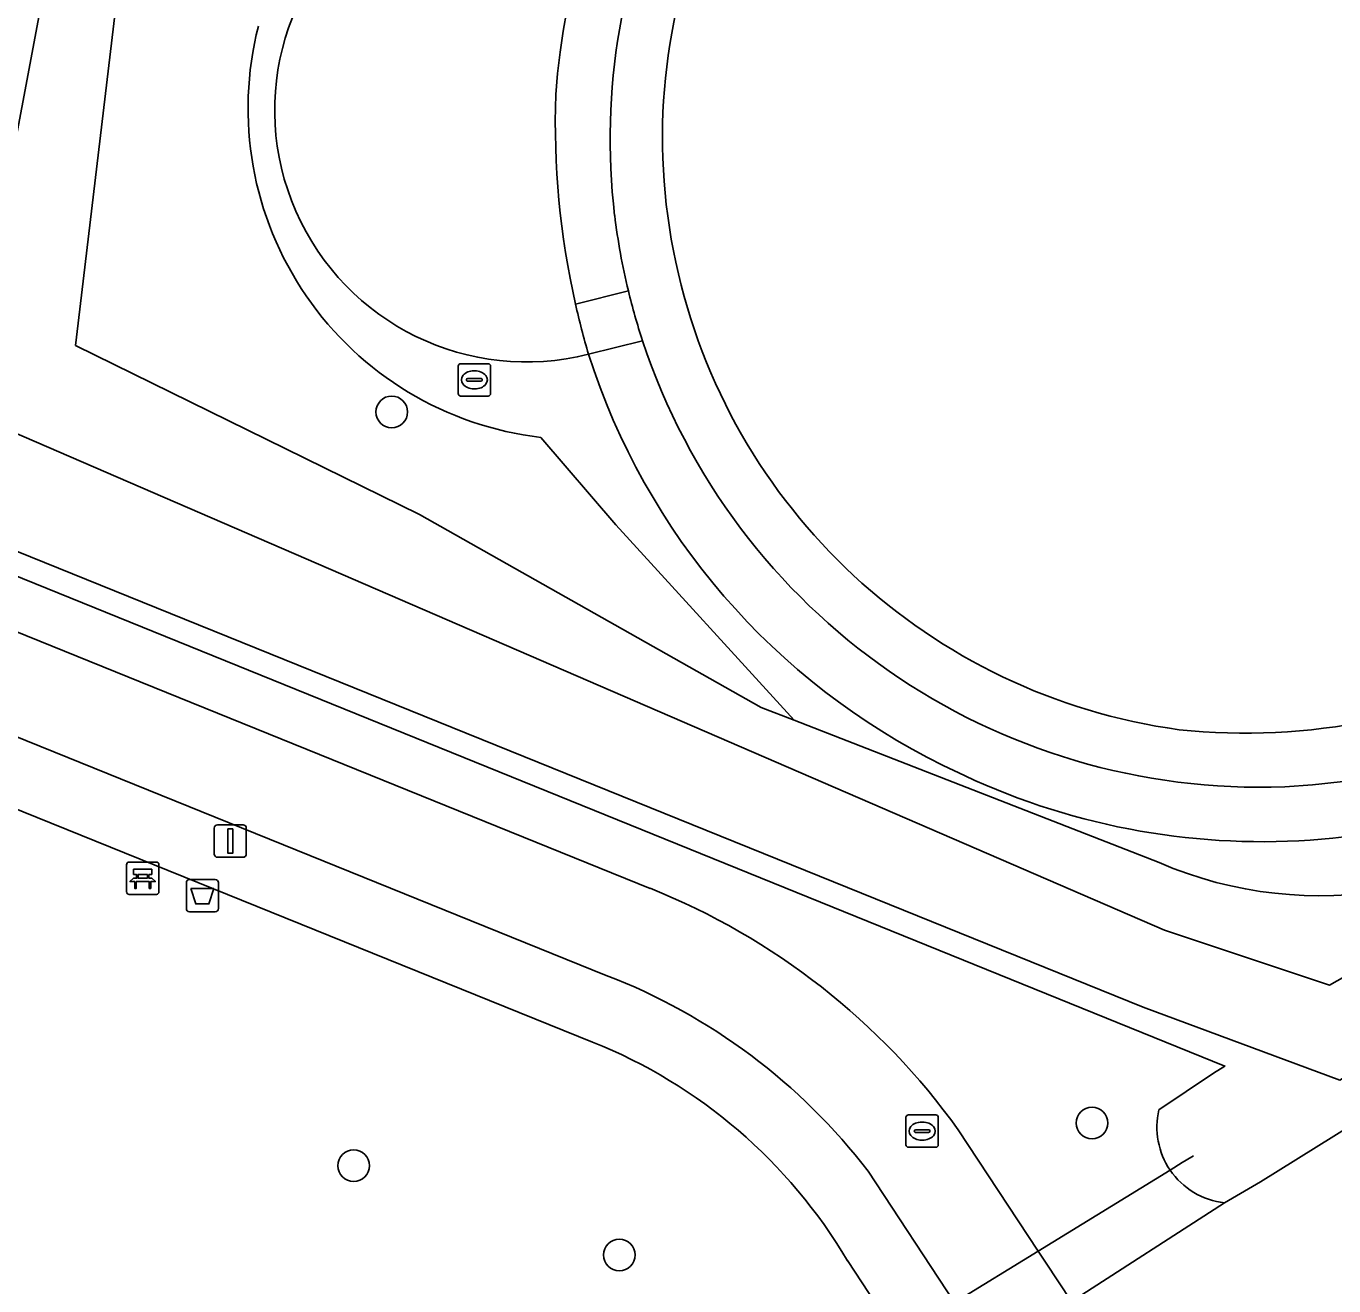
# Model space of a CAD drawing. Extents: x 159352 to 160617, y 385888 to 387323.
# Drawn here: x 160297.14 to 160337.58, y 386325.9 to 386364.86 of the extents above; entities that cross this region are included whole.
import ezdxf

# ---------------------------------------------------------------- set-up
doc = ezdxf.new("R2010")
doc.units = 0
for name, color, linetype in [('IMGEO_Afvalbak', 7, 'Continuous'), ('IMGEO_Bank', 7, 'Continuous'), ('IMGEO_Boom', 7, 'Continuous'), ('IMGEO_Duiker', 7, 'Continuous'), ('IMGEO_Fietspad_open', 7, 'Continuous'), ('IMGEO_Groenvoorziening', 7, 'Continuous'), ('IMGEO_Haag', 7, 'Continuous'), ('IMGEO_Lichtmast', 7, 'Continuous'), ('IMGEO_Oever', 7, 'Continuous'), ('IMGEO_Rioolput', 7, 'Continuous'), ('IMGEO_Voetpad_halfverhard', 7, 'Continuous'), ('IMGEO_Voetpad_open', 7, 'Continuous'), ('IMGEO_Waterloop', 7, 'Continuous')]:
    doc.layers.add(name, color=color, linetype=linetype)

msp = doc.modelspace()

# ---------------------------------------------------------------- linework, layer by layer
at = {"layer": 'IMGEO_Afvalbak'}
for p, q in [((160302.093, 386337.567), (160302.093, 386338.367)), ((160302.093, 386338.367), (160302.093, 386337.567)), ((160302.193, 386338.467), (160302.983, 386338.467)), ((160302.983, 386338.467), (160302.193, 386338.467)), ((160303.083, 386338.367), (160303.083, 386337.567)), ((160303.083, 386337.567), (160303.083, 386338.367)), ((160302.983, 386337.467), (160302.193, 386337.467)), ((160302.193, 386337.467), (160302.983, 386337.467))]:
    msp.add_line(p, q, dxfattribs=at)
msp.add_lwpolyline([(160302.236, 386338.181), (160302.94, 386338.181), (160302.791, 386337.711), (160302.385, 386337.711), (160302.236, 386338.181)], dxfattribs=at)
for centre, start, end in [((160302.193, 386338.367), 90, 180), ((160302.193, 386338.367), 90, 180), ((160302.983, 386338.367), 0, 90), ((160302.983, 386338.367), 360, 90), ((160302.193, 386337.567), 180, 270), ((160302.193, 386337.567), 180, 270), ((160302.983, 386337.567), 270, 0), ((160302.983, 386337.567), 270, 0)]:
    msp.add_arc(centre, 0.1, start, end, dxfattribs=at)
at = {"layer": 'IMGEO_Bank'}
for p, q in [((160300.245, 386338.078), (160300.245, 386338.919)), ((160300.245, 386338.919), (160300.245, 386338.078)), ((160300.32, 386339.003), (160301.161, 386339.003)), ((160301.161, 386339.003), (160300.32, 386339.003)), ((160300.554, 386338.509), (160300.554, 386338.615)), ((160300.598, 386338.615), (160300.598, 386338.509)), ((160300.886, 386338.621), (160300.604, 386338.621)), ((160300.892, 386338.509), (160300.892, 386338.615)), ((160300.936, 386338.615), (160300.936, 386338.509)), ((160301.245, 386338.928), (160301.245, 386338.087)), ((160301.245, 386338.087), (160301.245, 386338.928)), ((160300.942, 386338.401), (160300.549, 386338.401)), ((160300.604, 386338.503), (160300.886, 386338.503)), ((160301.17, 386338.003), (160300.329, 386338.003)), ((160300.329, 386338.003), (160301.17, 386338.003))]:
    msp.add_line(p, q, dxfattribs=at)
for points in [[(160300.548, 386338.621), (160300.462, 386338.621), (160300.462, 386338.782), (160301.025, 386338.782), (160301.025, 386338.621), (160300.942, 386338.621)], [(160300.492, 386338.401), (160300.35, 386338.401), (160300.462, 386338.503), (160300.548, 386338.503)], [(160300.542, 386338.394), (160300.542, 386338.187), (160300.499, 386338.187), (160300.499, 386338.394)], [(160300.942, 386338.503), (160301.025, 386338.503), (160301.137, 386338.401), (160300.998, 386338.401)], [(160300.992, 386338.394), (160300.992, 386338.187), (160300.948, 386338.187), (160300.948, 386338.394)]]:
    msp.add_lwpolyline(points, dxfattribs=at)
for centre, radius, start, end in [((160300.323, 386338.925), 0.0779, 92.4484, 184.2845), ((160300.323, 386338.925), 0.0779, 92.4484, 184.2845), ((160300.547, 386338.614), 0.00671, 2.8957, 87.1043), ((160300.604, 386338.614), 0.00671, 92.8957, 177.1043), ((160300.886, 386338.614), 0.00671, 2.8957, 87.1043), ((160300.943, 386338.614), 0.00671, 92.8957, 177.1043), ((160301.167, 386338.925), 0.0779, 2.4484, 94.2845), ((160301.167, 386338.925), 0.0779, 2.4484, 94.2845), ((160300.492, 386338.394), 0.00671, 2.8957, 87.1043), ((160300.549, 386338.394), 0.00671, 92.8957, 177.1043), ((160300.547, 386338.51), 0.00671, 272.8957, 357.1043), ((160300.604, 386338.51), 0.00671, 182.8957, 267.1043), ((160300.886, 386338.51), 0.00671, 272.8957, 357.1043), ((160300.943, 386338.51), 0.00671, 182.8957, 267.1043), ((160300.941, 386338.394), 0.00671, 2.8957, 87.1043), ((160300.998, 386338.394), 0.00671, 92.8957, 177.1043), ((160300.323, 386338.081), 0.0779, 182.4484, 274.2845), ((160300.323, 386338.081), 0.0779, 182.4484, 274.2845), ((160301.167, 386338.081), 0.0779, 272.4484, 4.2845), ((160301.167, 386338.081), 0.0779, 272.4484, 4.2845)]:
    msp.add_arc(centre, radius, start, end, dxfattribs=at)
at = {"layer": 'IMGEO_Boom'}
for centre in [(160308.447, 386352.926), (160330.104, 386330.931), (160307.269, 386329.613), (160315.485, 386326.853)]:
    msp.add_circle(centre, 0.489, dxfattribs=at)
at = {"layer": 'IMGEO_Duiker'}
msp.add_lwpolyline([(160320.509, 386322.106), (160320.961, 386322.384), (160321.089, 386322.462), (160321.998, 386323.02), (160324.093, 386324.306), (160325.851, 386325.385), (160328.436, 386326.972), (160332.518, 386329.478), (160332.892, 386329.707), (160333.019, 386329.786), (160333.24, 386329.921)], dxfattribs=at)
at = {"layer": 'IMGEO_Fietspad_open'}
for points in [[(160316.437, 386338.191), (160260.511, 386360.843)], [(160259.217, 386358.111), (160315.078, 386335.499)], [(160329.463, 386325.413), (160328.665, 386326.625), (160328.436, 386326.972), (160325.963, 386330.727)], [(160323.181, 386329.44), (160325.851, 386325.385), (160326.073, 386325.049), (160329.577, 386319.728), (160332.158, 386321.322), (160329.463, 386325.413)]]:
    msp.add_lwpolyline(points, dxfattribs=at)
for centre, radius, start, end in [((160308.41, 386318.136), 21.602, 35.653, 68.1868), ((160308.371, 386318.082), 18.664, 37.4857, 68.9399)]:
    msp.add_arc(centre, radius, start, end, dxfattribs=at)
at = {"layer": 'IMGEO_Groenvoorziening'}
for points in [[(160300.039, 386366.501), (160298.666, 386354.983), (160309.3, 386349.756), (160319.873, 386343.783), (160320.889, 386343.387), (160315.375, 386349.432), (160313.06, 386352.137)], [(160332.17, 386331.338), (160333.859, 386332.47), (160334.214, 386332.694), (160264.637, 386360.905), (160263.687, 386361.29), (160263.297, 386361.448)], [(160260.511, 386360.843), (160316.437, 386338.191)], [(160314.129, 386356.258), (160315.764, 386356.667)], [(160314.658, 386333.436), (160259.504, 386355.739)], [(160316.203, 386355.128), (160314.53, 386354.709)], [(160313.06, 386352.137), (160315.375, 386349.432), (160320.889, 386343.387), (160332.178, 386338.985)], [(160363.753, 386341.548), (160361.431, 386345.405), (160359.794, 386344.74), (160355.261, 386341.537), (160335.314, 386329.111), (160334.2, 386328.464), (160329.463, 386325.413), (160332.158, 386321.322), (160363.485, 386340.852)], [(160325.963, 386330.727), (160328.436, 386326.972), (160328.665, 386326.625), (160329.463, 386325.413), (160334.2, 386328.464)], [(160321.644, 386319.991), (160325.181, 386322.649), (160324.309, 386323.978), (160324.093, 386324.306), (160322.536, 386326.676)]]:
    msp.add_lwpolyline(points, dxfattribs=at)
for centre, radius, start, end in [((160335.395, 386361.225), 21.928, 121.7588, 176.0446), ((160335.295, 386361.364), 20.095, 121.6872, 186.7501), ((160335.192, 386361.416), 18.373, 121.5215, 192.133), ((160312.614, 386362.256), 7.787, 123.074, 284.2428), ((160314.246, 386362.313), 10.245, 165.6282, 263.3502), ((160314.246, 386362.313), 10.245, 165.6282, 263.3502), ((160338.95, 386361.863), 25.446, 178.0299, 192.7255), ((160334.993, 386361.365), 19.794, 186.8551, 193.7286), ((160335.318, 386361.422), 18.498, 192.0706, 262.164), ((160335.294, 386361.418), 20.1, 198.2346, 272.1983), ((160334.943, 386361.232), 21.43, 197.7205, 243.8632), ((160334.943, 386361.232), 21.43, 197.7205, 243.8632), ((160334.836, 386362.793), 19.802, 264.086, 298.5894), ((160335.117, 386361.424), 20.114, 272.7021, 298.7194), ((160335.377, 386361.473), 21.84, 243.1194, 302.765), ((160335.377, 386361.473), 21.84, 243.1194, 302.765), ((160337.133, 386350.483), 12.52, 246.6871, 313.9824), ((160308.41, 386318.136), 21.602, 35.653, 68.1868), ((160308.688, 386318.508), 16.077, 30.5326, 68.2025), ((160334.465, 386330.805), 2.356, 166.9235, 214.2712), ((160334.462, 386330.801), 2.351, 214.2296, 263.6027)]:
    msp.add_arc(centre, radius, start, end, dxfattribs=at)
at = {"layer": 'IMGEO_Haag'}
for points in [[(160314.129, 386356.258), (160315.764, 386356.667)], [(160316.203, 386355.128), (160314.53, 386354.709)]]:
    msp.add_lwpolyline(points, dxfattribs=at)
for centre, radius, start, end in [((160335.395, 386361.225), 21.928, 121.7588, 176.0446), ((160335.295, 386361.364), 20.095, 121.6872, 186.7501), ((160338.95, 386361.863), 25.446, 178.0299, 192.7255), ((160334.993, 386361.365), 19.794, 186.8551, 193.7286), ((160335.294, 386361.418), 20.1, 198.2346, 272.1983), ((160334.943, 386361.232), 21.43, 197.7205, 243.8632), ((160335.117, 386361.424), 20.114, 272.7021, 298.7194), ((160335.377, 386361.473), 21.84, 243.1194, 302.765)]:
    msp.add_arc(centre, radius, start, end, dxfattribs=at)
at = {"layer": 'IMGEO_Lichtmast'}
for p, q in [((160302.957, 386339.252), (160302.957, 386340.052)), ((160302.957, 386340.052), (160302.957, 386339.252)), ((160303.057, 386340.152), (160303.847, 386340.152)), ((160303.847, 386340.152), (160303.057, 386340.152)), ((160303.947, 386340.052), (160303.947, 386339.252)), ((160303.947, 386339.252), (160303.947, 386340.052)), ((160303.847, 386339.152), (160303.057, 386339.152)), ((160303.057, 386339.152), (160303.847, 386339.152))]:
    msp.add_line(p, q, dxfattribs=at)
msp.add_lwpolyline([(160303.377, 386340.027), (160303.527, 386340.027), (160303.527, 386339.277), (160303.377, 386339.277), (160303.377, 386340.027)], dxfattribs=at)
for centre, start, end in [((160303.057, 386340.052), 90, 180), ((160303.057, 386340.052), 90, 180), ((160303.847, 386340.052), 0, 90), ((160303.847, 386340.052), 360, 90), ((160303.057, 386339.252), 180, 270), ((160303.057, 386339.252), 180, 270), ((160303.847, 386339.252), 270, 0), ((160303.847, 386339.252), 270, 0)]:
    msp.add_arc(centre, 0.1, start, end, dxfattribs=at)
at = {"layer": 'IMGEO_Oever'}
for points in [[(160293.936, 386355.773), (160297.723, 386371.412), (160299.595, 386373.667), (160328.404, 386389.412), (160329.17, 386388.007), (160305.787, 386375.241), (160300.297, 386371.582), (160298.17, 386368.561), (160295.233, 386352.944), (160332.34, 386336.901), (160337.446, 386335.199), (160356.999, 386346.263), (160357.723, 386345.156), (160337.765, 386332.263), (160331.68, 386334.518), (160265.021, 386361.497)], [(160332.178, 386338.985), (160320.889, 386343.387), (160319.873, 386343.783), (160309.3, 386349.756), (160298.666, 386354.983), (160300.039, 386366.501)], [(160263.297, 386361.448), (160263.687, 386361.29), (160264.637, 386360.905), (160334.214, 386332.694), (160333.859, 386332.47), (160332.17, 386331.338)], [(160334.2, 386328.464), (160335.314, 386329.111), (160355.261, 386341.537), (160359.794, 386344.74), (160358.63, 386346.429)]]:
    msp.add_lwpolyline(points, dxfattribs=at)
for centre, radius, start, end in [((160337.133, 386350.483), 12.52, 246.6871, 313.9824), ((160334.465, 386330.805), 2.356, 166.9235, 214.2712), ((160334.462, 386330.801), 2.351, 214.2296, 263.6027)]:
    msp.add_arc(centre, radius, start, end, dxfattribs=at)
at = {"layer": 'IMGEO_Rioolput'}
for p, q in [((160310.575, 386354.417), (160311.427, 386354.417)), ((160310.5, 386353.491), (160310.5, 386354.343)), ((160310.988, 386354.197), (160311.013, 386354.197)), ((160311.501, 386354.343), (160311.501, 386353.491)), ((160310.759, 386353.911), (160310.759, 386353.923)), ((160311.197, 386353.874), (160310.799, 386353.874)), ((160310.802, 386353.96), (160311.2, 386353.96)), ((160311.011, 386353.637), (160310.986, 386353.637)), ((160311.243, 386353.923), (160311.243, 386353.911)), ((160311.427, 386353.417), (160310.575, 386353.417)), ((160324.348, 386330.257), (160324.348, 386331.109)), ((160324.423, 386331.183), (160325.275, 386331.183)), ((160324.836, 386330.963), (160324.861, 386330.963)), ((160325.349, 386331.109), (160325.349, 386330.257)), ((160324.607, 386330.677), (160324.607, 386330.689)), ((160325.045, 386330.64), (160324.647, 386330.64)), ((160324.65, 386330.726), (160325.048, 386330.726)), ((160325.091, 386330.689), (160325.091, 386330.677)), ((160325.275, 386330.183), (160324.423, 386330.183)), ((160324.859, 386330.403), (160324.834, 386330.403))]:
    msp.add_line(p, q, dxfattribs=at)
for points in [[(160310.575, 386354.417), (160311.427, 386354.417)], [(160310.5, 386353.491), (160310.5, 386354.343)], [(160311.501, 386354.343), (160311.501, 386353.491)], [(160311.427, 386353.417), (160310.575, 386353.417)], [(160324.348, 386330.257), (160324.348, 386331.109)], [(160324.423, 386331.183), (160325.275, 386331.183)], [(160325.349, 386331.109), (160325.349, 386330.257)], [(160325.275, 386330.183), (160324.423, 386330.183)]]:
    msp.add_lwpolyline(points, dxfattribs=at)
for centre, radius, start, end in [((160310.577, 386354.341), 0.0765, 91.552, 178.448), ((160310.577, 386354.341), 0.0765, 91.552, 178.448), ((160311.425, 386354.341), 0.0765, 1.552, 88.448), ((160311.425, 386354.341), 0.0765, 1.552, 88.448), ((160310.799, 386353.92), 0.0403, 85.8775, 175.7526), ((160310.796, 386353.91), 0.0366, 178.938, 274.7102), ((160311.2, 386353.917), 0.043, 264.8664, 352.4533), ((160311.204, 386353.922), 0.0386, 1.7309, 96.639), ((160310.577, 386353.493), 0.0765, 181.552, 268.448), ((160310.577, 386353.493), 0.0765, 181.552, 268.448), ((160311.425, 386353.493), 0.0765, 271.552, 358.448), ((160311.425, 386353.493), 0.0765, 271.552, 358.448), ((160324.425, 386331.107), 0.0765, 91.552, 178.448), ((160324.425, 386331.107), 0.0765, 91.552, 178.448), ((160325.273, 386331.107), 0.0765, 1.552, 88.448), ((160325.273, 386331.107), 0.0765, 1.552, 88.448), ((160324.647, 386330.686), 0.0403, 85.8775, 175.7526), ((160324.644, 386330.676), 0.0366, 178.938, 274.7102), ((160325.048, 386330.683), 0.043, 264.8664, 352.4533), ((160325.052, 386330.688), 0.0386, 1.7309, 96.639), ((160324.425, 386330.259), 0.0765, 181.552, 268.448), ((160324.425, 386330.259), 0.0765, 181.552, 268.448), ((160325.273, 386330.259), 0.0765, 271.552, 358.448), ((160325.273, 386330.259), 0.0765, 271.552, 358.448)]:
    msp.add_arc(centre, radius, start, end, dxfattribs=at)
for centre, major_axis, ratio, start_param, end_param in [((160310.987, 386353.917), (-0.387, 0.002), 0.722429, 4.712389, 7.853982), ((160311.012, 386353.917), (-0.39, 0.002), 0.717154, 1.570796, 4.712389), ((160324.835, 386330.683), (-0.387, 0.002), 0.722429, 4.712389, 7.853982), ((160324.86, 386330.683), (-0.39, 0.002), 0.717154, 1.570796, 4.712389)]:
    msp.add_ellipse(centre, major_axis=major_axis, ratio=ratio, start_param=start_param, end_param=end_param, dxfattribs=at)
at = {"layer": 'IMGEO_Voetpad_halfverhard'}
for points in [[(160315.764, 386356.667), (160314.129, 386356.258)], [(160314.53, 386354.709), (160316.203, 386355.128)]]:
    msp.add_lwpolyline(points, dxfattribs=at)
for centre, radius, start, end in [((160335.395, 386361.225), 21.928, 121.7588, 176.0446), ((160335.295, 386361.364), 20.095, 121.6872, 186.7501), ((160335.192, 386361.416), 18.373, 121.5215, 192.133), ((160312.614, 386362.256), 7.787, 123.074, 284.2428), ((160338.95, 386361.863), 25.446, 178.0299, 192.7255), ((160334.993, 386361.365), 19.794, 186.8551, 193.7286), ((160335.318, 386361.422), 18.498, 192.0706, 262.164), ((160335.051, 386361.337), 19.844, 193.6098, 198.2318), ((160335.051, 386361.337), 19.844, 193.6098, 198.2318), ((160338.195, 386361.662), 24.665, 192.6552, 196.3727), ((160338.195, 386361.662), 24.665, 192.6552, 196.3727), ((160335.294, 386361.418), 20.1, 198.2346, 272.1983), ((160334.836, 386362.793), 19.802, 264.086, 298.5894), ((160335.117, 386361.424), 20.114, 272.7021, 298.7194)]:
    msp.add_arc(centre, radius, start, end, dxfattribs=at)
at = {"layer": 'IMGEO_Voetpad_open'}
for points in [[(160315.078, 386335.499), (160259.217, 386358.111)], [(160259.504, 386355.739), (160314.658, 386333.436)], [(160322.536, 386326.676), (160324.093, 386324.306), (160324.309, 386323.978), (160325.181, 386322.649), (160327.814, 386318.639), (160329.577, 386319.728), (160326.073, 386325.049), (160325.851, 386325.385), (160323.181, 386329.44)]]:
    msp.add_lwpolyline(points, dxfattribs=at)
for centre, radius, start, end in [((160308.371, 386318.082), 18.664, 37.4857, 68.9399), ((160308.688, 386318.508), 16.077, 30.5326, 68.2025)]:
    msp.add_arc(centre, radius, start, end, dxfattribs=at)
at = {"layer": 'IMGEO_Waterloop'}
msp.add_lwpolyline([(160265.021, 386361.497), (160331.68, 386334.518), (160337.765, 386332.263), (160357.723, 386345.156), (160356.999, 386346.263), (160337.446, 386335.199), (160332.34, 386336.901), (160295.233, 386352.944), (160298.17, 386368.561), (160300.297, 386371.582), (160305.787, 386375.241), (160329.17, 386388.007), (160328.404, 386389.412), (160299.595, 386373.667), (160297.723, 386371.412), (160293.936, 386355.773)], dxfattribs=at)

doc.saveas('drawing.dxf')
